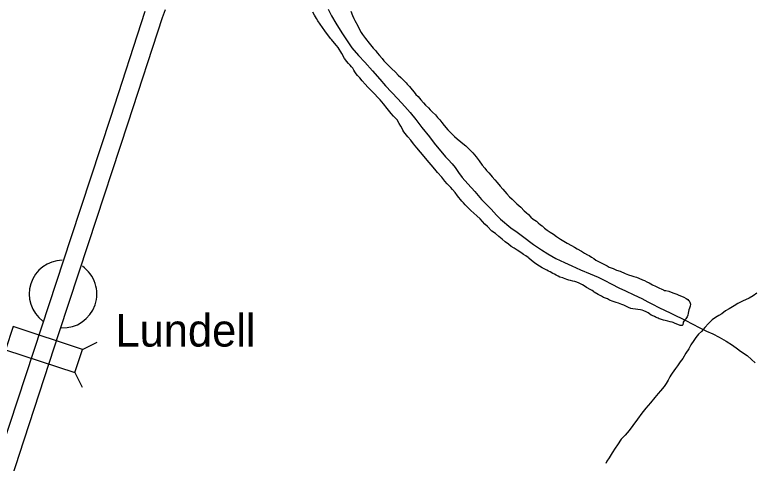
# Model space of a CAD drawing. Extents: x -939622 to -934222, y 1383701 to 1385301.
# Drawn here: x -935854.11 to -935818.1, y 1383856.62 to 1383878.47 of the extents above; entities that cross this region are included whole.
import ezdxf

# ---------------------------------------------------------------- set-up
doc = ezdxf.new("R2010")
doc.units = 0
for name, color, linetype in [('Level 10', 7, 'Continuous'), ('Level 20', 7, 'Continuous'), ('Level 24', 7, 'Continuous'), ('Level 3', 7, 'Continuous'), ('Level 9', 7, 'Continuous')]:
    doc.layers.add(name, color=color, linetype=linetype)

msp = doc.modelspace()

# ---------------------------------------------------------------- linework, layer by layer
at = {"layer": 'Level 10'}
for points in [[(-935856.507, 1383849.02), (-935853.882, 1383857.053), (-935851.943, 1383862.982), (-935850.509, 1383867.329), (-935848.577, 1383873.203), (-935846.91, 1383878.345), (-935846.763, 1383878.736)], [(-935854.737, 1383857.332), (-935852.798, 1383863.263), (-935851.364, 1383867.611), (-935849.432, 1383873.483), (-935847.76, 1383878.642)]]:
    msp.add_lwpolyline(points, dxfattribs=at)
at = {"layer": 'Level 20'}
for p, q in [((-935850.809, 1383862.16), (-935850.102, 1383862.517)), ((-935851.181, 1383861.032), (-935850.824, 1383860.325))]:
    msp.add_line(p, q, dxfattribs=at)
msp.add_lwpolyline([(-935854.566, 1383862.146), (-935851.181, 1383861.032), (-935850.809, 1383862.16), (-935854.195, 1383863.274)], close=True, dxfattribs=at)
at = {"layer": 'Level 24'}
for start, end in [(91.3322, 233.1301), (267.337, 55.2222)]:
    msp.add_arc((-935851.758, 1383864.862), 1.65, start, end, dxfattribs=at)
at = {"layer": 'Level 3'}
for points in [[(-935838.836, 1383878.744), (-935838.664, 1383878.42), (-935838.459, 1383878.059), (-935838.158, 1383877.588), (-935837.902, 1383877.206), (-935837.679, 1383876.861), (-935837.351, 1383876.494), (-935837.035, 1383876.158), (-935836.668, 1383875.747), (-935836.31, 1383875.339), (-935836.027, 1383875.011), (-935835.422, 1383874.378), (-935835.088, 1383873.997), (-935834.83, 1383873.715), (-935834.547, 1383873.372), (-935834.252, 1383872.985), (-935833.893, 1383872.516), (-935833.653, 1383872.219), (-935833.102, 1383871.556), (-935832.975, 1383871.412), (-935832.783, 1383871.207), (-935832.629, 1383871.021), (-935832.464, 1383870.781), (-935832.286, 1383870.541), (-935832.021, 1383870.235), (-935831.675, 1383869.856), (-935831.35, 1383869.475), (-935831.092, 1383869.205), (-935830.881, 1383868.992), (-935830.622, 1383868.7), (-935830.427, 1383868.508), (-935829.913, 1383868.085), (-935829.615, 1383867.872), (-935829.342, 1383867.68), (-935828.806, 1383867.276), (-935828.422, 1383867.024), (-935828.109, 1383866.82), (-935827.719, 1383866.601), (-935827.301, 1383866.391), (-935826.947, 1383866.233), (-935826.52, 1383866.044), (-935826.049, 1383865.84), (-935825.664, 1383865.676), (-935825.361, 1383865.538), (-935824.995, 1383865.343), (-935824.652, 1383865.163), (-935824.334, 1383865.011), (-935823.916, 1383864.825), (-935823.535, 1383864.648), (-935823.231, 1383864.483), (-935823.015, 1383864.37), (-935822.7, 1383864.211), (-935822.384, 1383864.058), (-935822.147, 1383863.938), (-935821.883, 1383863.812), (-935821.579, 1383863.675), (-935821.387, 1383863.576)], [(-935821.387, 1383863.576), (-935821.072, 1383863.417), (-935820.693, 1383863.21), (-935820.372, 1383863.045), (-935820.072, 1383862.917), (-935819.756, 1383862.755), (-935819.417, 1383862.56), (-935819.104, 1383862.368), (-935818.858, 1383862.188), (-935818.713, 1383862.083), (-935818.398, 1383861.864), (-935818.175, 1383861.678), (-935818.004, 1383861.507)]]:
    msp.add_lwpolyline(points, dxfattribs=at)
at = {"layer": 'Level 9'}
for points in [[(-935837.682, 1383875.937), (-935837.751, 1383876.012), (-935837.833, 1383876.1), (-935837.932, 1383876.208), (-935837.971, 1383876.259), (-935838.031, 1383876.343), (-935838.161, 1383876.58), (-935838.342, 1383876.883), (-935838.42, 1383876.977), (-935838.519, 1383877.088), (-935838.667, 1383877.274), (-935838.706, 1383877.322), (-935838.796, 1383877.427), (-935838.911, 1383877.571), (-935838.989, 1383877.685), (-935839.097, 1383877.859), (-935839.212, 1383878.016), (-935839.326, 1383878.184), (-935839.393, 1383878.289), (-935839.492, 1383878.448), (-935839.582, 1383878.592)], [(-935837.729, 1383878.65), (-935837.635, 1383878.443), (-935837.575, 1383878.298), (-935837.524, 1383878.19), (-935837.388, 1383877.929)], [(-935837.388, 1383877.929), (-935837.294, 1383877.761), (-935837.213, 1383877.604), (-935837.15, 1383877.505), (-935837.008, 1383877.322), (-935836.825, 1383877.088), (-935836.638, 1383876.848), (-935836.509, 1383876.716), (-935836.43, 1383876.613), (-935836.319, 1383876.487), (-935836.19, 1383876.334), (-935836.111, 1383876.232), (-935836.087, 1383876.199), (-935835.979, 1383876.103), (-935835.835, 1383875.947), (-935835.747, 1383875.848), (-935835.543, 1383875.677), (-935835.407, 1383875.533), (-935835.29, 1383875.419), (-935835.146, 1383875.287), (-935835.025, 1383875.152), (-935834.971, 1383875.092), (-935834.857, 1383874.972), (-935834.731, 1383874.806), (-935834.64, 1383874.692), (-935834.55, 1383874.593), (-935834.445, 1383874.491), (-935834.303, 1383874.329), (-935834.177, 1383874.188), (-935834.075, 1383874.068), (-935833.939, 1383873.93), (-935833.852, 1383873.834), (-935833.738, 1383873.726), (-935833.596, 1383873.588), (-935833.488, 1383873.471), (-935833.38, 1383873.35), (-935833.283, 1383873.227), (-935833.169, 1383873.083), (-935832.991, 1383872.858), (-935832.835, 1383872.696), (-935832.673, 1383872.543), (-935832.531, 1383872.432), (-935832.354, 1383872.273), (-935832.252, 1383872.192), (-935832.116, 1383872.084), (-935832.011, 1383871.994), (-935831.873, 1383871.847), (-935831.773, 1383871.745), (-935831.608, 1383871.546), (-935831.46, 1383871.351), (-935831.316, 1383871.147), (-935831.195, 1383871.003), (-935831.099, 1383870.889), (-935830.994, 1383870.772), (-935830.892, 1383870.649), (-935830.825, 1383870.568), (-935830.696, 1383870.426), (-935830.591, 1383870.3), (-935830.434, 1383870.111), (-935830.308, 1383869.97), (-935830.109, 1383869.751), (-935829.98, 1383869.604), (-935829.859, 1383869.481), (-935829.634, 1383869.262), (-935829.435, 1383869.091), (-935829.261, 1383868.92), (-935829.177, 1383868.839), (-935829.062, 1383868.731), (-935828.936, 1383868.601), (-935828.822, 1383868.514), (-935828.672, 1383868.406), (-935828.581, 1383868.334), (-935828.473, 1383868.241), (-935828.398, 1383868.181), (-935828.272, 1383868.079), (-935828.143, 1383867.98), (-935827.998, 1383867.869), (-935827.842, 1383867.774), (-935827.689, 1383867.672), (-935827.587, 1383867.597), (-935827.502, 1383867.543), (-935827.328, 1383867.444), (-935827.172, 1383867.333), (-935826.965, 1383867.222), (-935826.82, 1383867.144), (-935826.685, 1383867.072), (-935826.472, 1383866.955), (-935826.319, 1383866.856), (-935826.186, 1383866.775), (-935826.105, 1383866.733), (-935825.991, 1383866.658), (-935825.868, 1383866.586), (-935825.772, 1383866.52), (-935825.679, 1383866.47), (-935825.516, 1383866.377), (-935825.381, 1383866.32), (-935825.222, 1383866.239), (-935825.117, 1383866.179), (-935824.925, 1383866.101), (-935824.76, 1383866.032), (-935824.585, 1383865.969)], [(-935826.044, 1383865.076), (-935826.191, 1383865.16), (-935826.227, 1383865.181), (-935826.347, 1383865.256), (-935826.422, 1383865.304), (-935826.488, 1383865.343), (-935826.588, 1383865.388), (-935826.705, 1383865.436), (-935826.798, 1383865.469), (-935826.894, 1383865.493), (-935827.002, 1383865.517), (-935827.086, 1383865.538), (-935827.185, 1383865.564), (-935827.344, 1383865.63), (-935827.386, 1383865.654), (-935827.524, 1383865.687), (-935827.617, 1383865.732), (-935827.707, 1383865.78), (-935827.792, 1383865.831), (-935827.873, 1383865.864), (-935828.005, 1383865.942), (-935828.074, 1383865.975), (-935828.155, 1383866.02), (-935828.266, 1383866.074), (-935828.392, 1383866.143), (-935828.528, 1383866.217), (-935828.702, 1383866.331), (-935828.768, 1383866.385), (-935828.909, 1383866.496), (-935829.033, 1383866.613), (-935829.072, 1383866.643), (-935829.195, 1383866.727), (-935829.303, 1383866.796), (-935829.435, 1383866.883), (-935829.613, 1383866.994), (-935829.76, 1383867.09), (-935829.895, 1383867.18), (-935830.039, 1383867.285), (-935830.196, 1383867.408), (-935830.337, 1383867.537), (-935830.496, 1383867.663), (-935830.674, 1383867.807), (-935830.839, 1383867.933), (-935831.053, 1383868.146), (-935831.182, 1383868.272), (-935831.293, 1383868.404), (-935831.414, 1383868.528), (-935831.579, 1383868.675), (-935831.72, 1383868.807), (-935831.862, 1383868.939), (-935831.982, 1383869.053), (-935832.063, 1383869.131), (-935832.138, 1383869.206), (-935832.232, 1383869.305), (-935832.301, 1383869.389), (-935832.379, 1383869.476), (-935832.46, 1383869.569), (-935832.524, 1383869.653), (-935832.641, 1383869.806), (-935832.767, 1383869.959), (-935832.849, 1383870.049), (-935832.942, 1383870.149), (-935833.029, 1383870.236), (-935833.134, 1383870.365), (-935833.282, 1383870.551), (-935833.49, 1383870.785), (-935833.625, 1383870.947), (-935833.812, 1383871.16), (-935834.007, 1383871.391), (-935834.149, 1383871.557), (-935834.329, 1383871.779), (-935834.507, 1383871.989), (-935834.66, 1383872.178), (-935834.802, 1383872.355), (-935834.94, 1383872.523), (-935835.009, 1383872.601), (-935835.079, 1383872.689), (-935835.133, 1383872.764), (-935835.181, 1383872.854), (-935835.223, 1383872.935), (-935835.287, 1383873.046), (-935835.368, 1383873.181), (-935835.461, 1383873.349), (-935835.639, 1383873.533), (-935835.756, 1383873.665), (-935835.952, 1383873.908), (-935836.136, 1383874.136), (-935836.295, 1383874.319), (-935836.418, 1383874.457), (-935836.557, 1383874.607), (-935836.725, 1383874.784), (-935836.888, 1383874.947), (-935837.02, 1383875.091), (-935837.167, 1383875.256), (-935837.291, 1383875.4), (-935837.393, 1383875.52), (-935837.459, 1383875.595), (-935837.52, 1383875.685), (-935837.568, 1383875.772), (-935837.625, 1383875.862), (-935837.682, 1383875.937)], [(-935824.585, 1383865.969), (-935824.345, 1383865.868), (-935824.177, 1383865.799), (-935824.018, 1383865.751), (-935823.925, 1383865.724), (-935823.796, 1383865.682), (-935823.682, 1383865.631), (-935823.495, 1383865.557), (-935823.405, 1383865.515), (-935823.279, 1383865.449), (-935823.18, 1383865.401), (-935823.003, 1383865.311), (-935822.871, 1383865.245), (-935822.705, 1383865.164), (-935822.552, 1383865.098), (-935822.477, 1383865.062), (-935822.429, 1383865.041), (-935822.357, 1383865.038), (-935822.216, 1383865.006), (-935822.012, 1383864.928), (-935821.82, 1383864.862), (-935821.721, 1383864.808), (-935821.603, 1383864.751), (-935821.486, 1383864.703), (-935821.366, 1383864.643), (-935821.291, 1383864.589), (-935821.246, 1383864.553), (-935821.222, 1383864.523), (-935821.192, 1383864.472), (-935821.158, 1383864.376), (-935821.173, 1383864.268), (-935821.2, 1383864.175), (-935821.23, 1383864.087), (-935821.256, 1383864.003), (-935821.277, 1383863.928), (-935821.292, 1383863.829), (-935821.316, 1383863.756), (-935821.381, 1383863.66), (-935821.411, 1383863.624), (-935821.444, 1383863.588), (-935821.477, 1383863.543), (-935821.51, 1383863.494), (-935821.519, 1383863.434), (-935821.522, 1383863.401), (-935821.531, 1383863.359), (-935821.54, 1383863.344), (-935821.561, 1383863.329), (-935821.572, 1383863.323), (-935821.608, 1383863.323), (-935821.639, 1383863.332), (-935821.666, 1383863.335), (-935821.699, 1383863.35), (-935821.816, 1383863.398), (-935821.93, 1383863.439), (-935821.93, 1383863.442), (-935821.999, 1383863.478), (-935822.044, 1383863.49), (-935822.152, 1383863.511), (-935822.254, 1383863.541), (-935822.389, 1383863.574), (-935822.467, 1383863.595), (-935822.569, 1383863.622), (-935822.623, 1383863.64), (-935822.686, 1383863.66), (-935822.734, 1383863.681), (-935822.83, 1383863.723), (-935822.875, 1383863.75), (-935822.897, 1383863.759), (-935822.909, 1383863.765), (-935822.945, 1383863.783), (-935823.071, 1383863.84)], [(-935823.071, 1383863.84), (-935823.161, 1383863.897), (-935823.227, 1383863.948), (-935823.323, 1383863.987), (-935823.425, 1383864.041), (-935823.506, 1383864.074), (-935823.596, 1383864.092), (-935823.719, 1383864.11), (-935823.839, 1383864.118), (-935823.968, 1383864.142), (-935824.064, 1383864.163), (-935824.176, 1383864.202), (-935824.272, 1383864.247), (-935824.407, 1383864.316), (-935824.503, 1383864.355), (-935824.665, 1383864.418), (-935824.788, 1383864.45), (-935824.932, 1383864.498), (-935825.106, 1383864.57), (-935825.203, 1383864.621), (-935825.305, 1383864.66), (-935825.401, 1383864.699), (-935825.494, 1383864.75), (-935825.653, 1383864.84), (-935825.737, 1383864.885), (-935825.779, 1383864.912), (-935825.851, 1383864.951), (-935825.89, 1383864.978), (-935825.96, 1383865.035), (-935825.981, 1383865.053), (-935826.014, 1383865.065), (-935826.044, 1383865.076)], [(-935817.92, 1383864.897), (-935818.106, 1383864.779), (-935818.298, 1383864.661), (-935818.612, 1383864.51), (-935818.846, 1383864.396), (-935819.026, 1383864.29), (-935819.268, 1383864.145), (-935819.448, 1383864.037), (-935819.627, 1383863.904), (-935819.774, 1383863.816), (-935819.939, 1383863.72), (-935820.106, 1383863.599), (-935820.286, 1383863.428), (-935820.456, 1383863.229), (-935820.618, 1383863.042), (-935820.764, 1383862.906), (-935820.896, 1383862.75), (-935820.989, 1383862.596), (-935821.135, 1383862.382), (-935821.236, 1383862.199), (-935821.377, 1383861.979), (-935821.529, 1383861.723), (-935821.652, 1383861.551), (-935821.783, 1383861.362), (-935821.885, 1383861.226), (-935821.962, 1383861.124), (-935822.052, 1383861.006), (-935822.115, 1383860.907), (-935822.156, 1383860.82), (-935822.249, 1383860.666), (-935822.342, 1383860.501), (-935822.443, 1383860.362), (-935822.626, 1383860.148), (-935822.73, 1383860.019), (-935822.898, 1383859.817), (-935823.11, 1383859.555), (-935823.334, 1383859.302), (-935823.537, 1383859.049), (-935823.738, 1383858.763), (-935823.962, 1383858.455), (-935824.15, 1383858.209), (-935824.341, 1383857.983), (-935824.533, 1383857.781), (-935824.718, 1383857.51), (-935824.825, 1383857.347), (-935824.978, 1383857.124), (-935825.127, 1383856.877), (-935825.232, 1383856.709), (-935825.291, 1383856.603)]]:
    msp.add_lwpolyline(points, dxfattribs=at)

# ---------------------------------------------------------------- texts
at = {"layer": 'Level 24'}
msp.add_text('Lundell', height=1.584, dxfattribs=at).set_placement((-935849.201, 1383862.303))

doc.saveas('drawing.dxf')
